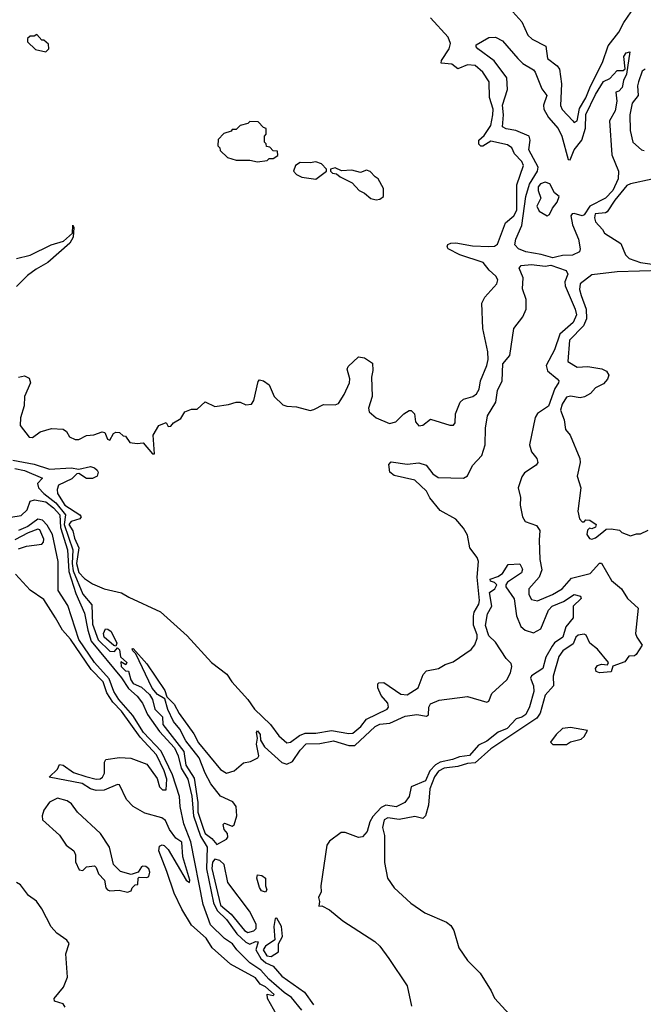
# Model space of a CAD drawing. Extents: x 2380107 to 2585170, y 384273 to 546161.
# Tile 313 of 331: x 2484401 to 2487610, y 492665 to 497735. Entities that reach past the tile are written whole.
import ezdxf

# ---------------------------------------------------------------- set-up
doc = ezdxf.new("R2010")
doc.units = 0

msp = doc.modelspace()

# ---------------------------------------------------------------- linework, layer by layer
at = {"layer": '0CON05XD'}
for points in [[(2486938, 497775), (2486984.4, 497724.4), (2487015.8, 497655), (2487038.8, 497635), (2487108.5, 497598.5), (2487117.1, 497535), (2487167, 497497), (2487179.6, 497479.6), (2487189.1, 497405), (2487183.2, 497293.2), (2487193, 497273), (2487247.5, 497215), (2487255, 497206), (2487270, 497215), (2487281.7, 497278.3), (2487315, 497332.5), (2487338, 497392), (2487400, 497515), (2487428.8, 497601.2), (2487485, 497670), (2487509.5, 497720.5), (2487548.2, 497775)], [(2484395, 495894.2), (2484425, 495900.8), (2484449.4, 495889.4), (2484456, 495865), (2484426.2, 495795), (2484423.1, 495746.9), (2484404.5, 495685), (2484404, 495645), (2484450, 495585), (2484467, 495583), (2484506.4, 495613.6), (2484565, 495630), (2484625, 495626.7), (2484642.5, 495615), (2484657, 495587), (2484687, 495573), (2484705, 495572.5), (2484745, 495593.3), (2484783, 495597), (2484825, 495612.5), (2484839.3, 495609.3), (2484852.5, 495575), (2484865, 495570), (2484883.3, 495605), (2484895, 495611.2), (2484915, 495610), (2484933, 495593), (2484945, 495590), (2484968.3, 495558.3), (2485005, 495552.5), (2485037, 495557), (2485085, 495500), (2485095, 495500), (2485087.5, 495595), (2485117.5, 495645), (2485155, 495660), (2485165, 495640), (2485178.3, 495641.7), (2485191.7, 495658.3), (2485229.3, 495680.7), (2485250, 495715), (2485285, 495730), (2485315, 495730), (2485355, 495766.7), (2485405, 495743.3), (2485476.1, 495753.9), (2485515, 495766), (2485535, 495766), (2485565, 495752), (2485593.9, 495756.1), (2485605.8, 495774.2), (2485627.5, 495872.5), (2485635, 495880), (2485655, 495875.6), (2485684.2, 495855), (2485710.8, 495795), (2485755, 495751.9), (2485775, 495744.4), (2485825, 495742.2), (2485895, 495723.5), (2485915, 495727.1), (2485965, 495753.3), (2486025, 495751.4), (2486040.9, 495759.1), (2486070.8, 495805), (2486097.5, 495865), (2486099.2, 495885), (2486086.2, 495935), (2486090.5, 495949.5), (2486145, 495998.8), (2486175, 495993.3), (2486216.1, 495966.1), (2486218.3, 495928.3), (2486211.2, 495895), (2486214.3, 495795), (2486195.8, 495735), (2486200, 495715), (2486235, 495684.2), (2486303.6, 495656.4), (2486336.1, 495663.9), (2486377.5, 495705), (2486405, 495722.5), (2486415, 495722.5), (2486433.3, 495705), (2486437.5, 495665), (2486455, 495643.3), (2486475, 495646.7), (2486515, 495678.8), (2486615, 495646.7), (2486632.5, 495647.5), (2486641.7, 495658.3), (2486643.3, 495705), (2486668, 495765), (2486685, 495780.8), (2486732.5, 495795), (2486752.3, 495807.7), (2486765, 495832.5), (2486772.9, 495875), (2486805.6, 495955), (2486811.8, 495985), (2486809.4, 496025), (2486784.2, 496145), (2486778.8, 496275), (2486794.2, 496305.8), (2486856.2, 496375), (2486860.8, 496395), (2486850.8, 496415), (2486817.5, 496445), (2486785.8, 496485), (2486666.2, 496525), (2486606.7, 496555), (2486600, 496565), (2486605, 496578), (2486620, 496585), (2486645.4, 496585.4), (2486730.5, 496570.5), (2486815, 496567.5), (2486845, 496569.3), (2486860.6, 496579.4), (2486900.7, 496689.3), (2486943.9, 496725), (2486959.8, 496755), (2486959.6, 496885), (2486993.6, 496985), (2486985, 497005.6), (2486947.3, 497045), (2486933.3, 497075), (2486911.2, 497091.2), (2486825, 497110), (2486785, 497084.5), (2486773.6, 497083.6), (2486763.6, 497093.6), (2486764.5, 497115.5), (2486791.5, 497138.5), (2486825, 497190.8), (2486836.6, 497245), (2486836.7, 497275), (2486817.8, 497335), (2486816.5, 497415), (2486784.3, 497465), (2486745, 497499.1), (2486705, 497502.7), (2486655, 497481.4), (2486625, 497505.7), (2486570.7, 497510.7), (2486571.2, 497525), (2486611.4, 497585), (2486617.4, 497612.6), (2486605.5, 497645), (2486514.5, 497745)], [(2484535, 497570), (2484550, 497585), (2484548.3, 497608.3), (2484525, 497630), (2484515, 497630), (2484488.3, 497658.3), (2484475, 497650), (2484455, 497650), (2484441.7, 497638.3), (2484441.7, 497621.7), (2484481.7, 497581.7), (2484535, 497570)], [(2487145, 496508.8), (2487085, 496526.7), (2487005, 496539.3), (2486968, 496555), (2486949.2, 496575), (2486954.4, 496605), (2486984.6, 496675), (2487005, 496824), (2487025, 496888), (2487065.3, 496954.7), (2487069.2, 496975), (2487021.5, 497065), (2487027.1, 497115), (2487022, 497135), (2486954.1, 497164.1), (2486905, 497172.5), (2486885, 497183.8), (2486890, 497245), (2486885.6, 497295), (2486911.9, 497375), (2486907.5, 497435), (2486843, 497523), (2486758.8, 497585), (2486750, 497595), (2486750, 497605), (2486815, 497643.3), (2486850, 497645), (2486885, 497626.2), (2486964, 497535), (2486989.4, 497509.4), (2487045, 497477.1), (2487054.2, 497465), (2487088.8, 497378.8), (2487114, 497345), (2487096.9, 497295), (2487097.8, 497275), (2487122.1, 497232.1), (2487171.4, 497175), (2487190.9, 497135), (2487224, 497015), (2487233.8, 497013.8), (2487254.4, 497065), (2487293.8, 497115), (2487313, 497177), (2487315, 497246), (2487365, 497350), (2487405, 497417.1), (2487437.9, 497432.1), (2487475, 497473.3), (2487506.4, 497473.6), (2487517.5, 497482.5), (2487510, 497545), (2487521.2, 497565), (2487540, 497570), (2487524, 497455), (2487507.6, 497422.4), (2487502, 497385), (2487485, 497366.7), (2487468.3, 497361.7), (2487473.1, 497315), (2487465.5, 497265), (2487436.4, 497213.6), (2487448.9, 497038.9), (2487482.9, 496955), (2487480.3, 496915), (2487452.9, 496855), (2487415, 496815.3), (2487335, 496774.3), (2487305, 496730.7), (2487295, 496725.4), (2487255, 496736.7), (2487244.7, 496735.3), (2487236.9, 496725), (2487245, 496678.8), (2487276.9, 496605), (2487285.5, 496555), (2487281.1, 496538.9), (2487245, 496521.8), (2487195, 496520.9), (2487165, 496513.6), (2487145, 496508.8)], [(2487619.3, 497480.7), (2487605, 497469.2), (2487585.5, 497415), (2487580.8, 497395), (2487584.5, 497345), (2487553.6, 497305), (2487540.5, 497245), (2487542.5, 497165), (2487556.7, 497105), (2487601.2, 497065), (2487615, 497060.8)], [(2485625, 497002.5), (2485675, 497010), (2485685, 497020), (2485705, 497020), (2485730, 497035), (2485728.3, 497058.3), (2485705, 497060), (2485688.3, 497078.3), (2485671.7, 497081.7), (2485670, 497095), (2485660, 497105), (2485660, 497135), (2485670, 497145), (2485670, 497175), (2485655, 497180), (2485628.3, 497208.3), (2485585, 497210), (2485575, 497200), (2485535, 497190), (2485515, 497170), (2485495, 497170), (2485488.3, 497161.7), (2485451.7, 497148.3), (2485421.7, 497118.3), (2485420, 497085), (2485430, 497075), (2485431.7, 497061.7), (2485470, 497025), (2485515, 497012.5), (2485585, 497012.5), (2485625, 497002.5)], [(2485925, 496913.8), (2485980, 496955), (2485980, 496965), (2485953.6, 496993.6), (2485925, 497003.3), (2485895, 496997.5), (2485845, 497000), (2485820, 496985), (2485810, 496955), (2485825, 496937.5), (2485853.6, 496923.6), (2485925, 496913.8)], [(2486235, 496806.7), (2486255, 496810), (2486272.5, 496825), (2486273.3, 496865), (2486246.4, 496916.4), (2486230, 496925), (2486205, 496952.5), (2486185, 496960), (2486155, 496947.5), (2486110.7, 496960.7), (2486057, 496957), (2486025, 496972.5), (2486000, 496965), (2486000, 496955), (2486010, 496945), (2486031.7, 496941.7), (2486050, 496925), (2486112.5, 496895), (2486147.5, 496855), (2486175, 496842.5), (2486207.5, 496815), (2486235, 496806.7)], [(2487656.2, 496913.8), (2487545, 496890), (2487525, 496880.6), (2487463.1, 496805), (2487424.2, 496745.8), (2487415, 496740), (2487362.9, 496735), (2487358.6, 496715), (2487364, 496694), (2487400, 496655), (2487410, 496635), (2487495, 496583.3), (2487518, 496525), (2487536.7, 496505), (2487595, 496485.5), (2487730, 496465)], [(2487115, 496724.4), (2487127.6, 496732.4), (2487142.5, 496765), (2487166.9, 496795), (2487176.9, 496825), (2487153.9, 496843.9), (2487129.9, 496889.9), (2487105, 496899.2), (2487080.3, 496889.7), (2487068.8, 496875), (2487069.2, 496855), (2487083.6, 496816.4), (2487061.8, 496775), (2487075, 496748.9), (2487115, 496724.4)], [(2484385, 496504.6), (2484455, 496522.7), (2484562.5, 496575), (2484625.9, 496594.1), (2484673.3, 496635), (2484675, 496677.5), (2484680, 496665), (2484675.4, 496615), (2484658.5, 496585), (2484545.6, 496484.4), (2484485, 496451), (2484441.7, 496418.3), (2484385, 496361.6)], [(2484365, 495466.8), (2484475, 495445.9), (2484555, 495420.3), (2484665, 495427.6), (2484705, 495421.2), (2484765, 495433.5), (2484785, 495427.8), (2484799.2, 495415), (2484804.3, 495404.3), (2484800, 495385), (2484775, 495372), (2484745, 495371.8), (2484705, 495398.8), (2484695, 495396.2), (2484669.2, 495370.8), (2484601.3, 495338.7), (2484593.3, 495316.7), (2484594.7, 495295), (2484632.9, 495235), (2484710, 495185), (2484716.7, 495175), (2484710, 495165), (2484665, 495151.8), (2484653.7, 495135), (2484673.5, 495103.5), (2484682.2, 495065), (2484704.4, 495015), (2484693.7, 494935), (2484705, 494888.5), (2484735, 494857.7), (2484775, 494830.9), (2484835, 494804.6), (2484925, 494784.6), (2484962.2, 494762.2), (2485125.9, 494685.9), (2485262.4, 494562.4), (2485387.8, 494425), (2485466.9, 494365), (2485493.3, 494325), (2485575, 494234.5), (2485609.2, 494185), (2485691.8, 494105), (2485735, 494048.2), (2485775, 494011.9), (2485795, 494014.4), (2485840, 494050), (2485869.3, 494060.7), (2485925, 494061.6), (2486005, 494074.1), (2486095, 494059.7), (2486115, 494061.6), (2486156.2, 494095), (2486186.2, 494133.8), (2486291.2, 494185), (2486298.8, 494195), (2486296.2, 494215), (2486261.2, 494255), (2486243.8, 494295), (2486243.3, 494315), (2486249.3, 494320.7), (2486275, 494321.2), (2486361.7, 494261.7), (2486395, 494258), (2486451.2, 494295), (2486476.4, 494363.6), (2486495, 494382.5), (2486556.4, 494393.6), (2486590, 494415), (2486631.7, 494428.3), (2486725, 494492.5), (2486743.6, 494516.4), (2486755, 494550), (2486755, 494566.7), (2486736.9, 494616.9), (2486735.8, 494664.2), (2486739.2, 494685), (2486764.1, 494725), (2486767.5, 494745), (2486755.8, 494864.2), (2486762.5, 494945), (2486755.2, 494965.2), (2486717.1, 495015), (2486705, 495080), (2486685, 495117.5), (2486645, 495162.5), (2486565, 495207.5), (2486512.4, 495272.4), (2486495, 495308.1), (2486435, 495364.6), (2486327.6, 495387.6), (2486306.2, 495405), (2486301.1, 495445), (2486312, 495458), (2486395, 495446.4), (2486455, 495453.1), (2486491.9, 495441.9), (2486526.4, 495396.4), (2486555, 495377.8), (2486685, 495373.9), (2486705, 495386.5), (2486730.4, 495439.6), (2486779.7, 495490.3), (2486796.6, 495545), (2486797.7, 495632.3), (2486807.9, 495695), (2486850.4, 495765), (2486860.4, 495825), (2486883.9, 495875), (2486887, 495963), (2486922.9, 496005), (2486944.6, 496145.4), (2486990, 496205), (2487008.1, 496245), (2487007.8, 496295), (2486988.9, 496348.9), (2486991.5, 496405), (2486971.5, 496455), (2486981.5, 496468.5)], [(2486981.5, 496468.5), (2487035, 496474.3), (2487104.8, 496465.2), (2487135, 496470.9), (2487213.4, 496443.4), (2487221.1, 496425), (2487206.7, 496385), (2487208, 496365), (2487260.3, 496245), (2487266.9, 496215), (2487249.1, 496175), (2487181.1, 496115), (2487152.8, 496035), (2487110.3, 495955), (2487116.4, 495926.4), (2487167.1, 495885), (2487175.6, 495875), (2487174.4, 495865), (2487154.8, 495835.2), (2487121.6, 495745), (2487065, 495707.1), (2487052.8, 495687.2), (2487024.1, 495545), (2487035, 495509.2), (2487061.9, 495475), (2487066.9, 495455), (2487058.3, 495441.7), (2486999.1, 495400.9), (2486985, 495381.2), (2486966.5, 495325), (2486977.8, 495275), (2486977.3, 495235), (2486988.6, 495175), (2487001.7, 495151.7), (2487059.7, 495129.7), (2487078, 495105), (2487073.5, 495055), (2487077.3, 494955), (2487087.3, 494902.7), (2487074.6, 494865), (2487020.6, 494805), (2487021.5, 494775), (2487035, 494750), (2487065, 494742), (2487143.1, 494775), (2487192.1, 494805), (2487240.5, 494859.5), (2487336.2, 494883.8), (2487385, 494935.7), (2487395, 494937.1), (2487446.6, 494846.6), (2487498.5, 494805), (2487529.6, 494755), (2487582.9, 494705), (2487570.5, 494575), (2487576.1, 494555), (2487604.3, 494515), (2487573.9, 494466.1), (2487565, 494460), (2487535, 494457.5), (2487515, 494428), (2487453.8, 494406.2), (2487445, 494377.5), (2487385, 494372.5), (2487368.3, 494378.3), (2487363.3, 494395), (2487375, 494410), (2487395, 494416), (2487426.2, 494413.8), (2487431.2, 494425), (2487375, 494494.4), (2487335.6, 494525), (2487316.5, 494566.5), (2487305, 494570.4), (2487274.2, 494565), (2487263.5, 494555), (2487249.5, 494520.5), (2487195.7, 494485), (2487175, 494455.8), (2487145.8, 494355), (2487148.6, 494305), (2487105, 494256.2), (2487079.5, 494165), (2487062.2, 494137.7), (2486825, 493980.9), (2486745, 493908.5), (2486705, 493904.6), (2486655, 493888.8), (2486585, 493881.1), (2486555.5, 493865), (2486535, 493836.5), (2486511.5, 493775), (2486505, 493690), (2486490, 493635), (2486475, 493622.5), (2486435, 493632.5), (2486354.2, 493615.8), (2486295, 493625.7), (2486275.8, 493614.2), (2486268, 493575), (2486278, 493535), (2486278.8, 493395), (2486294, 493315), (2486328, 493265), (2486413.8, 493185), (2486486.6, 493136.6), (2486598, 493088), (2486620.4, 493070.4), (2486634.3, 493045), (2486661.1, 492955), (2486705, 492891.1), (2486770.5, 492825), (2486827.5, 492735), (2486845, 492696.9), (2486960.2, 492570.2)], [(2487706.2, 496443.8), (2487475, 496435.9), (2487345, 496422), (2487285.8, 496374.2), (2487281.1, 496345), (2487290.4, 496315), (2487315.9, 496245), (2487317.6, 496195), (2487301.7, 496158.3), (2487230.5, 496085), (2487221.2, 495975), (2487270, 495945), (2487325, 495948.6), (2487397.4, 495937.4), (2487420, 495925), (2487433.3, 495905), (2487426.1, 495883.9), (2487405, 495860), (2487365, 495840), (2487339.2, 495810.8), (2487307.1, 495792.9), (2487285, 495787.1), (2487235, 495796.7), (2487215, 495791.2), (2487192.5, 495755), (2487184, 495725), (2487202.5, 495675), (2487210, 495625), (2487233.3, 495595), (2487284.2, 495475), (2487285.8, 495454.2), (2487270, 495385), (2487288.8, 495325), (2487273.3, 495205), (2487282.5, 495165), (2487295, 495150), (2487305, 495150), (2487315, 495160), (2487335, 495157.5), (2487367.5, 495135), (2487365, 495122.5), (2487345, 495112.5), (2487333, 495117), (2487323, 495107), (2487320, 495085), (2487333, 495063), (2487345, 495060), (2487365, 495066.7), (2487405, 495100), (2487418.3, 495111.7), (2487445, 495112.5), (2487487, 495107), (2487500, 495095), (2487545, 495076.7), (2487575, 495087.5), (2487595, 495087.5), (2487635, 495106.2)], [(2484375, 495424.7), (2484425, 495414.2), (2484517.5, 495375), (2484492.8, 495347.2), (2484497.6, 495325), (2484524.2, 495295), (2484586.5, 495246.5), (2484636.2, 495185), (2484629.2, 495135), (2484673.7, 495005), (2484670.4, 494935), (2484676.2, 494896.2), (2484725, 494777.5), (2484772.1, 494722.1), (2484775, 494622), (2484805, 494541.1), (2484865, 494482.9), (2484888.8, 494481.2), (2484905, 494500), (2484915, 494490), (2484920, 494455), (2484952.5, 494425), (2484947, 494413), (2484921.7, 494428.3), (2484922.2, 494405), (2484945, 494382.5), (2484960, 494380), (2484973.3, 494335), (2484985, 494317.5), (2485028.2, 494298.2), (2485069.5, 494259.5), (2485084.5, 494234.5), (2485096.2, 494185), (2485135.8, 494145.8), (2485136.7, 494105), (2485246.2, 493966.2), (2485255, 493896.5), (2485299.4, 493829.4), (2485317.8, 493705), (2485317.7, 493655), (2485347.4, 493567.4), (2485355.2, 493545), (2485389.4, 493519.4), (2485415, 493487.8), (2485465.8, 493515), (2485472, 493525), (2485470, 493545), (2485453.8, 493565), (2485448.3, 493591.7), (2485455, 493597.5), (2485495, 493582.5), (2485505, 493590), (2485518.5, 493635), (2485514.1, 493684.1), (2485497.3, 493707.3), (2485435, 493736.2), (2485385, 493800.8), (2485355.7, 493855), (2485325, 493933.8), (2485255, 494022.5), (2485225, 494082), (2485191.9, 494121.9), (2485163, 494183), (2485148.3, 494238.3), (2485109.5, 494259.5), (2485082.2, 494292.2), (2484999.3, 494469.3), (2484983.3, 494485), (2484980, 494495), (2484985, 494497.5), (2485055, 494417.5), (2485148.3, 494281.7), (2485157.7, 494247.7), (2485195, 494210), (2485222.2, 494162.2), (2485297.6, 494057.6), (2485321.1, 494011.1), (2485435, 493874.4), (2485465, 493855.5), (2485505, 493867.9), (2485551.9, 493908.1), (2485588, 493915), (2485626.7, 493935), (2485631.2, 493945), (2485618.8, 494005), (2485623.8, 494035), (2485620, 494065), (2485625, 494072.5), (2485638.8, 494055), (2485640, 494025), (2485660, 493990), (2485750.2, 493910.2), (2485775, 493900.9), (2485805, 493915.5), (2485845, 493974.4), (2485875, 494005.4), (2485945, 494008.2), (2486015, 494021.6), (2486095, 493997.9), (2486125, 493997.5), (2486229.5, 494095), (2486255, 494107.3), (2486305, 494113.2), (2486385, 494149.2), (2486445, 494156.8), (2486495, 494148), (2486504.2, 494155.8), (2486507.1, 494195), (2486515, 494212.9), (2486559.4, 494230.6), (2486705, 494250.4), (2486805, 494220), (2486815, 494226.7), (2486830.6, 494265), (2486908.1, 494335), (2486927.4, 494372.6), (2486934.2, 494405), (2486929.4, 494419.4), (2486905, 494446.2), (2486850.2, 494530.2), (2486815, 494562), (2486798.8, 494615), (2486808.8, 494675), (2486830.8, 494715), (2486818.8, 494785), (2486846.7, 494805), (2486856.7, 494825), (2486845, 494837.5), (2486823.6, 494843.6), (2486822.5, 494855), (2486861.7, 494868.3), (2486885, 494883.3), (2486915, 494930), (2486975, 494932.5), (2486988.8, 494905), (2486983, 494887), (2486910.7, 494839.3), (2486902.5, 494825), (2486902.5, 494815), (2486945, 494752.5), (2486957.1, 494665), (2486980.2, 494610.2), (2487002.3, 494592.3), (2487045, 494578.2), (2487082.1, 494597.9), (2487122.7, 494695), (2487140.8, 494715), (2487200.3, 494739.7), (2487255, 494776), (2487287, 494767), (2487290, 494755), (2487250, 494715), (2487250, 494655), (2487211.7, 494608.3), (2487195.6, 494555), (2487153.7, 494526.3), (2487140.9, 494509.1), (2487108.3, 494451.7), (2487092.9, 494395), (2487035, 494356.2), (2487028.8, 494345), (2487045.6, 494305), (2487046.5, 494276.5), (2487025, 494196.7), (2487005, 494157.1), (2486985, 494143.1), (2486955.4, 494134.6), (2486909.1, 494085), (2486863, 494067), (2486805, 494019.5), (2486761.3, 493998.7), (2486715, 493946.4), (2486665, 493939.6), (2486628, 493925), (2486565, 493911.7), (2486541.3, 493898.7), (2486512.3, 493867.7), (2486489.7, 493815), (2486415.6, 493785), (2486405, 493734.3), (2486382.2, 493705), (2486338, 493682), (2486285, 493690), (2486261.4, 493678.6), (2486217.6, 493632.4), (2486203, 493605), (2486188.8, 493555), (2486165, 493527.8), (2486145, 493523.6), (2486075, 493549.6), (2486055, 493550.4), (2485995.8, 493505), (2485982, 493485), (2485950.5, 493275), (2485951.5, 493245), (2485938.8, 493215), (2485943.3, 493195), (2485940, 493170), (2485955, 493172.5), (2485995, 493151.2), (2486064, 493094), (2486229.1, 492989.1), (2486255, 492964.4), (2486300.4, 492900.4), (2486395, 492760), (2486416.7, 492655)], [(2484355, 495174.2), (2484408.4, 495181.6), (2484439.5, 495210.5), (2484455, 495255.8), (2484476.9, 495263.1), (2484535, 495252.5), (2484575, 495221.8), (2484607, 495185), (2484610.8, 495120.8), (2484647.2, 495005), (2484653.3, 494893.3), (2484690.3, 494780.3), (2484735, 494678.6), (2484751.4, 494591.4), (2484769.3, 494535), (2484925, 494346.3), (2484961.6, 494291.6), (2485005, 494252.1), (2485032.2, 494215), (2485058, 494158), (2485119.8, 494069.8), (2485197.1, 493985), (2485216.9, 493945), (2485231.2, 493881.2), (2485266.8, 493825), (2485286.1, 493736.1), (2485295.6, 493635.6), (2485330.8, 493530.8), (2485365.8, 493475), (2485363, 493363), (2485398.2, 493188.2), (2485417.6, 493147.6), (2485465, 493101.1), (2485518.3, 493028.3), (2485564.8, 492984.8), (2485585, 492975.5), (2485615, 492988.9), (2485627.3, 492987.3), (2485616.2, 492945), (2485641.5, 492901.5), (2485668.3, 492878.3), (2485705, 492862.2), (2485749.4, 492809.4), (2485866.7, 492726.7), (2485912.7, 492662.7)], [(2485853.6, 492635), (2485800.4, 492700.4), (2485761.3, 492725), (2485682.5, 492795), (2485641.6, 492841.6), (2485585, 492879.2), (2485518.7, 492945), (2485496, 492976), (2485455, 493003.3), (2485382.9, 493075), (2485345, 493178.8), (2485281.3, 493501.3), (2485245.3, 493595), (2485226.9, 493683.1), (2485223.1, 493735), (2485187, 493847), (2485128.5, 493968.5), (2485038.4, 494065), (2484982.2, 494152.2), (2484910.7, 494235), (2484885, 494275.6), (2484860.5, 494340.5), (2484786.6, 494425), (2484705, 494543.5), (2484649.1, 494719.1), (2484598.5, 494795), (2484599.5, 494945), (2484569.5, 495085), (2484542.9, 495132.9), (2484518.3, 495158.3), (2484495, 495162.3), (2484442.5, 495125), (2484395, 495104.8)], [(2484395, 495010.6), (2484435, 495024.5), (2484515, 495034.2), (2484524, 495045), (2484525, 495060), (2484505, 495108.6), (2484495, 495112.2), (2484445, 495092.3), (2484375, 495056.5)], [(2485722.7, 492612.7), (2485676.2, 492695), (2485675, 492717.5), (2485705, 492711.2), (2485710, 492715), (2485666, 492755), (2485638.1, 492768.1), (2485615, 492802), (2485485, 492871.9), (2485391.9, 492955), (2485360, 493005), (2485285, 493072.5), (2485234.8, 493154.8), (2485195, 493238), (2485158.8, 493348.8), (2485116.2, 493455), (2485120.5, 493479.5), (2485133.9, 493486.1), (2485145, 493483.3), (2485165, 493462.5), (2485256.7, 493305), (2485275, 493292.5), (2485276.5, 493303.5), (2485240.6, 493425), (2485235, 493500), (2485205, 493521.2), (2485171.2, 493565), (2485151.7, 493611.7), (2485132, 493625), (2485045, 493650), (2484985, 493683.5), (2484950.4, 493720.4), (2484915, 493795.7), (2484905, 493797.5), (2484835, 493766.9), (2484795, 493765.2), (2484765, 493774.8), (2484722.5, 493802.5), (2484552.5, 493835), (2484595.8, 493875), (2484605, 493900), (2484625, 493895.7), (2484678.3, 493858.3), (2484742, 493838), (2484795, 493824.7), (2484815, 493826.6), (2484826.7, 493835), (2484836.4, 493855), (2484837.9, 493912.1), (2484843.3, 493925), (2484914.6, 493935.4), (2484972.6, 493932.6), (2485055, 493900.8), (2485107.6, 493827.6), (2485120.8, 493785), (2485135, 493770), (2485155, 493770), (2485157.2, 493825), (2485145, 493866.9), (2485105, 493950), (2485020.3, 494040.3), (2484925.2, 494175), (2484880.3, 494220.3), (2484849.3, 494269.3), (2484830.4, 494325), (2484768.7, 494388.7), (2484662.1, 494545), (2484621.4, 494591.4), (2484585.6, 494655.6), (2484525, 494750), (2484455, 494797.1), (2484380, 494880)], [(2484895, 494510), (2484885, 494512.5), (2484836.2, 494555), (2484831.4, 494575), (2484841.7, 494598.3), (2484855, 494597.5), (2484872, 494585), (2484900, 494525), (2484895, 494510)], [(2487145, 494002.5), (2487215, 494003.3), (2487235, 494016), (2487289.7, 494030.3), (2487305, 494043.8), (2487322.5, 494075), (2487235, 494091.1), (2487194.6, 494085.4), (2487162, 494055), (2487132.5, 494015), (2487145, 494002.5)], [(2484955, 493242.5), (2484975, 493250), (2484980, 493265), (2484995, 493280), (2485008.3, 493281.7), (2485010, 493315), (2485015, 493320), (2485055, 493317.5), (2485065, 493322.5), (2485071.2, 493345), (2485065, 493362.5), (2485050, 493375), (2485035, 493376.7), (2485027, 493373), (2485010, 493345), (2484975, 493333.3), (2484919.3, 493349.3), (2484883.3, 493385), (2484863.3, 493475), (2484816, 493545), (2484697.5, 493655), (2484667.7, 493697.7), (2484645, 493712.5), (2484596, 493726), (2484555, 493706), (2484524.5, 493665.5), (2484516.1, 493636.1), (2484518, 493615), (2484605.9, 493535.9), (2484640, 493485), (2484680, 493455), (2484687.5, 493435), (2484688.3, 493398.3), (2484707, 493357), (2484725, 493353.3), (2484745, 493372.5), (2484785, 493377.5), (2484795, 493370), (2484806.4, 493336.4), (2484836.7, 493305), (2484843.8, 493265), (2484852.5, 493255), (2484865, 493250), (2484913, 493253), (2484955, 493242.5)], [(2485575, 493035.5), (2485605, 493044), (2485617.1, 493055), (2485617.1, 493077.1), (2485583.5, 493145), (2485471.5, 493291.5), (2485452.3, 493385), (2485431.1, 493405), (2485405, 493412.5), (2485392.5, 493397.5), (2485390.1, 493365), (2485435, 493176.1), (2485489.3, 493129.3), (2485557.1, 493045), (2485575, 493035.5)], [(2485665, 493242), (2485645, 493250), (2485635, 493266.7), (2485620.6, 493315), (2485625, 493331.2), (2485647.8, 493327.8), (2485665.8, 493315), (2485665.6, 493275), (2485673.3, 493255), (2485665, 493242)], [(2484635, 492650), (2484625, 492667.5), (2484580.7, 492680.7), (2484577.5, 492695), (2484627, 492753), (2484647.5, 492805), (2484638.8, 492925), (2484655, 492977.5), (2484643.3, 492995), (2484592.1, 493032.1), (2484563.2, 493063.2), (2484515, 493156), (2484486.9, 493196.9), (2484445.4, 493225.4), (2484405, 493280.8), (2484385, 493291.4)], [(2485695, 492911.2), (2485732.5, 492935), (2485733.3, 492976.7), (2485752.5, 493015), (2485747.8, 493065), (2485725, 493109.2), (2485715, 493106.2), (2485708, 493065), (2485713, 492997), (2485666.1, 492965), (2485654.4, 492945), (2485673.5, 492915), (2485695, 492911.2)]]:
    msp.add_lwpolyline(points, dxfattribs=at)

doc.saveas('drawing.dxf')
